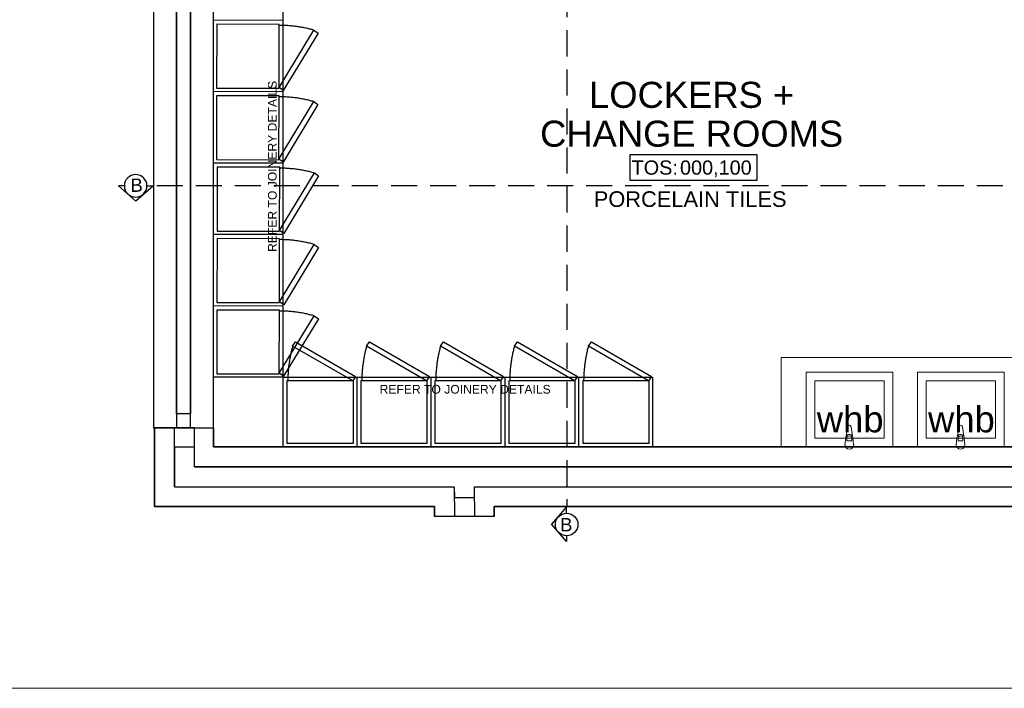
# Model space of a CAD drawing. Header units: millimetres. Extents: x -115474967 to 444143, y -74377 to 241828222.
# Tile 315 of 590: x -146048 to -140375, y 264927 to 268778. Entities that reach past the tile are written whole.
import ezdxf
from ezdxf.enums import TextEntityAlignment as Align

# ---------------------------------------------------------------- set-up
doc = ezdxf.new("R2010")
doc.units = ezdxf.units.MM
doc.header["$MEASUREMENT"] = 0
doc.linetypes.add('2DASHED', pattern=[0.75, 0.5, -0.25])
doc.linetypes.add('Dashed', pattern=[280, 140, -140])
for name, color, linetype in [('00-1 FloorFinish', 1, 'Continuous'), ('00-1 FloorLevel', 7, 'Continuous'), ('00-2 Roof Lines', 8, 'Dashed'), ('00-2 Walls', 4, 'Continuous'), ('00-2 Windows', 1, 'Continuous'), ('CEIL-PLAN', 7, 'Continuous'), ('DIMS-50', 9, 'Continuous'), ('JOIN-SEC.18', 9, 'Continuous'), ('TEXT-20', 2, 'Continuous'), ('TEXT-50', 2, 'Continuous'), ('TEXT-REFN', 5, 'Continuous')]:
    doc.layers.add(name, color=color, linetype=linetype)
for name, color, linetype, lineweight in [('00-1 Labels', 4, 'Continuous', 35), ('A_WALL LOAD_Pen_No__3', 7, 'Continuous', 15), ('A_WALL LOAD_Pen_No__6', 7, 'Continuous', 5)]:
    doc.layers.add(name, color=color, linetype=linetype, lineweight=lineweight)
doc.layers.add('0_cons_01', color=40, linetype='Continuous', lineweight=0, plot=False)
doc.styles.add('ARIAL', font='arial.ttf')
doc.styles.add('TEXT-20', font='arial.ttf', dxfattribs={"height": 40})
doc.styles.add('TEXT-50', font='arial.ttf', dxfattribs={"height": 100})

# ---------------------------------------------------------------- blocks, each defined once
blk = doc.blocks.new('Room Tags')
at = {"layer": '00-1 FloorLevel', "color": 2}
blk.add_lwpolyline([(-571.3, -75.7), (646.5, -75.7), (646.5, -324.7), (-571.3, -324.7)], close=True, dxfattribs=at)
at = {"layer": '00-1 FloorFinish', "style": 'ARIAL'}
blk.add_attdef('F-FINISH', text='', height=150, dxfattribs=at).set_placement((5.1, -578), align=Align.CENTER)
at = {"layer": '00-1 FloorLevel', "style": 'ARIAL'}
blk.add_text('TOS:', height=136.36, dxfattribs=at).set_placement((-557.4, -200.2), align=Align.MIDDLE_LEFT)
blk.add_attdef('000,000', text='', height=136.4, dxfattribs=at).set_placement((606.9, -200.2), align=Align.MIDDLE_RIGHT)
at = {"layer": '00-1 Labels', "style": 'ARIAL'}
for tag, p in [('ROOM1?', (19, 746.2)), ('ROOM2?', (19, 373.1)), ('ROOM3?', (19, 0))]:
    blk.add_attdef(tag, text='', height=250, dxfattribs=at).set_placement(p, align=Align.CENTER)
blk = doc.blocks.new('A$C69671385')
at = {"layer": 'DIMS-50', "color": 3}
for p, q in [((0, 169), (262, 397)), ((524, 169), (262, 397)), ((88, 169), (0, 169)), ((426, 169), (524, 169))]:
    blk.add_line(p, q, dxfattribs=at)
at = {"layer": 'TEXT-REFN'}
blk.add_circle((257, 169), 169, dxfattribs=at)
blk = doc.blocks.new('12')
for p, q in [((-139595.5, 264789.6), (-141661.4, 264789.6)), ((-141661.4, 264789.6), (-141661.4, 264274.6)), ((-141516.4, 264704.6), (-141516.6, 264274.6)), ((-141016.9, 264704.6), (-141516.4, 264704.6)), ((-141017.1, 264274.6), (-141016.9, 264704.6)), ((-140875.4, 264704.6), (-140875.6, 264274.6)), ((-140375.8, 264704.6), (-140875.4, 264704.6)), ((-140376, 264274.6), (-140375.8, 264704.6)), ((-141466.5, 264654.6), (-141466.6, 264324.6)), ((-141066.9, 264654.6), (-141466.5, 264654.6)), ((-141066.9, 264654.6), (-141466.5, 264654.6)), ((-141067, 264324.6), (-141066.9, 264654.6)), ((-140825.4, 264654.6), (-140825.5, 264324.6)), ((-140425.8, 264654.6), (-140825.4, 264654.6)), ((-140425.8, 264654.6), (-140825.4, 264654.6)), ((-140426, 264324.6), (-140425.8, 264654.6)), ((-141278.8, 264389), (-141285.5, 264336.1)), ((-141250, 264336.1), (-141256.6, 264389)), ((-140637.7, 264389), (-140644.4, 264336.1)), ((-140608.9, 264336.1), (-140615.5, 264389)), ((-141466.6, 264324.6), (-141067, 264324.6)), ((-141288.7, 264326.6), (-141292.8, 264284.6)), ((-141281.3, 264309.5), (-141281.3, 264324.4)), ((-141254.1, 264309.5), (-141281.3, 264309.5)), ((-141254.1, 264324.4), (-141254.1, 264309.5)), ((-141242.8, 264284.6), (-141246.7, 264326.6)), ((-140825.5, 264324.6), (-140426, 264324.6)), ((-140647.7, 264326.6), (-140651.7, 264284.6)), ((-140640.3, 264309.5), (-140640.3, 264324.4)), ((-140613.1, 264309.5), (-140640.3, 264309.5)), ((-140613.1, 264324.4), (-140613.1, 264309.5)), ((-140601.7, 264284.6), (-140605.7, 264326.6)), ((-141516.6, 264274.6), (-141017.1, 264274.6)), ((-140875.6, 264274.6), (-140376, 264274.6))]:
    blk.add_line(p, q)
for centre, radius, start, end in [((-141267.7, 264387.6), 11.2, 7.1141, 172.8363), ((-140626.6, 264387.6), 11.2, 7.1141, 172.8363), ((-141267.7, 264324.7), 21.1, 147.2042, 174.8056), ((-141267.7, 264324.7), 21.1, 32.7462, 147.2042), ((-141267.7, 264324.4), 13.6, 359.9752, 179.9752), ((-141267.7, 264324.7), 21.1, 5.1448, 32.7462), ((-140626.7, 264324.7), 21.1, 147.2042, 174.8056), ((-140626.7, 264324.7), 21.1, 32.7462, 147.2042), ((-140626.7, 264324.4), 13.6, 359.9752, 179.9752), ((-140626.7, 264324.7), 21.1, 5.1448, 32.7462), ((-141267.6, 264286.4), 25, 179.9752, 359.9752), ((-140626.5, 264286.4), 25, 179.9752, 359.9752)]:
    blk.add_arc(centre, radius, start, end)
at = {"layer": '00-2 Roof Lines', "linetype": 'Continuous'}
for p, q in [((-144531.3, 266730.8), (-144932, 266731.6)), ((-144531.3, 266319.4), (-144932, 266320.2)), ((-144531.3, 265908.1), (-144932, 265908.8)), ((-144530.4, 265496.7), (-144932, 265497.4)), ((-144531.2, 265085.3), (-144932, 265086)), ((-144531.3, 264674.6), (-144932, 264674.6)), ((-144531.3, 264674.6), (-144531.3, 264274.6)), ((-144105.3, 264674.6), (-144105.3, 264274.6)), ((-143679.2, 264674.6), (-143679.2, 264274.6)), ((-143253.2, 264674.6), (-143253.2, 264274.6)), ((-142827.2, 264674.6), (-142827.2, 264274.6))]:
    blk.add_line(p, q, dxfattribs=at)
at = {"layer": '00-2 Walls'}
for p, q in [((-145156.3, 264384.3), (-145271.3, 264384.2)), ((-145156.3, 264384.3), (-145271.3, 264384.2)), ((-145271.3, 264384.2), (-145156.3, 264384.3)), ((-145270.7, 263929.6), (-145271.3, 264384.2)), ((-145041.3, 264384.5), (-145156.3, 264384.3)), ((-145041.3, 264384.5), (-145156.3, 264384.3)), ((-145155.8, 264044.6), (-145156.3, 264384.3)), ((-145041, 264159.6), (-145041.3, 264384.5)), ((-145041, 264384.2), (-144932, 264384.1)), ((-144932, 264384.1), (-144932, 264274.6)), ((-145156.1, 264274.2), (-145156.3, 264044.6)), ((-145156.1, 264274.2), (-145041.1, 264274.3)), ((-145041, 264159.6), (-145041, 264271.9)), ((-144932, 264274.6), (-139593.4, 264274.6)), ((-145041, 264159.6), (-139593.4, 264159.6)), ((-139593.4, 264159.6), (-145041, 264159.6)), ((-145156.3, 264044.6), (-143543.6, 264044.6)), ((-145155.8, 264044.6), (-143543.6, 264044.6)), ((-143543.6, 264044.6), (-143543.2, 263873.1)), ((-143543.6, 264044.6), (-143543.2, 263983.1)), ((-143428.6, 264044.6), (-143428.2, 263873.3)), ((-143428.6, 264044.6), (-139593.4, 264044.6)), ((-143428.2, 263983.1), (-143428.2, 264044.6)), ((-143428.2, 264044.6), (-139593.4, 264044.6)), ((-143543.2, 263983.1), (-143428.4, 263983.3)), ((-143658.2, 263929.6), (-145270.7, 263929.6)), ((-143658.2, 263872.8), (-143658.2, 263929.6)), ((-139593.4, 263929.6), (-143313.3, 263929.6)), ((-143313.3, 263929.6), (-143313.3, 263873.6)), ((-143428.2, 263873.3), (-143658.2, 263872.8)), ((-143543.2, 263873.1), (-143658.2, 263872.8)), ((-143543.2, 263873.1), (-143658.2, 263872.8)), ((-143428.2, 263873.3), (-143543.2, 263873.1)), ((-143428.2, 263873.3), (-143543.2, 263873.1)), ((-143313.2, 263873.6), (-143428.2, 263873.3)), ((-143313.2, 263873.6), (-143428.2, 263873.3)), ((-143313.3, 263873.6), (-143428.2, 263873.3))]:
    blk.add_line(p, q, dxfattribs=at)
for points in [[(-139593.4, 264274.6), (-144932, 264274.6), (-144932, 267543), (-141380.9, 267543)], [(-145271.3, 264384.2), (-145270.7, 263929.6)], [(-144932, 264274.6), (-144932, 264384.1)], [(-143313.3, 263929.6), (-138035.1, 263929.6), (-138035.1, 264149.6)], [(-145270.7, 263929.6), (-143658.3, 263929.6)], [(-143658.3, 263929.6), (-143658.2, 263872.8)], [(-143313.2, 263873.6), (-143313.3, 263929.6)]]:
    blk.add_lwpolyline(points, dxfattribs=at)
at = {"layer": '00-2 Windows'}
for points in [[(-145277, 267184.2), (-145277, 264384.2), (-144932, 264384.1), (-144932, 267184.1)], [(-145144.4, 264464.2), (-145144.5, 267104.2), (-145144.5, 267104.2), (-145144.4, 264464.2)], [(-145064.5, 267104.2), (-145064.4, 264464.2), (-145064.4, 264464.2), (-145064.5, 267104.2)], [(-145144.4, 264464.2), (-145144.5, 264384.2), (-145064.5, 264384.2), (-145064.4, 264464.2)]]:
    blk.add_lwpolyline(points, close=True, dxfattribs=at)
at = {"layer": 'A_WALL LOAD_Pen_No__3', "color": 30, "linetype": 'Continuous', "lineweight": 15}
blk.add_line((-143428.2, 263873.3), (-143658.2, 263872.8), dxfattribs=at)
at = {"layer": 'A_WALL LOAD_Pen_No__6', "color": 7, "linetype": 'Continuous', "lineweight": 5}
blk.add_line((-143313.2, 263873.6), (-143428.2, 263873.3), dxfattribs=at)
at = {"layer": 'CEIL-PLAN', "color": 6, "linetype": '2DASHED', "ltscale": 300}
for points in [[(-142896.2, 270498.3), (-142896.3, 263929.6)], [(-139483.4, 265777.6), (-145277, 265777.6)]]:
    blk.add_lwpolyline(points, dxfattribs=at)
at = {"layer": 'JOIN-SEC.18', "color": 8, "linetype": 'Dashed', "ltscale": 150}
blk.add_lwpolyline([(-141380.9, 267543), (-141380.9, 267143), (-144531.3, 267143), (-144531.3, 264674.6), (-142401.1, 264674.6), (-142401.1, 264274.7)], dxfattribs=at)
for points in [[(-144552.8, 266707.2), (-144912.8, 266707.9), (-144913.4, 266340.1), (-144553.4, 266339.5)], [(-144528.9, 266326.2), (-144553.5, 266343.4), (-144353, 266674.4), (-144328.4, 266657.1)], [(-144553.5, 266295.8), (-144913.5, 266296.5), (-144914.2, 265928.8), (-144554.2, 265928.1)], [(-144529.7, 265914.8), (-144554.2, 265932.1), (-144353.7, 266263), (-144329.2, 266245.7)], [(-144549.7, 265884.4), (-144909.7, 265885.1), (-144910.4, 265517.4), (-144550.4, 265516.7)], [(-144525.9, 265503.4), (-144550.5, 265520.7), (-144350, 265851.6), (-144325.4, 265834.3)], [(-144550.5, 265473.1), (-144910.5, 265473.7), (-144911.2, 265106), (-144551.2, 265105.3)], [(-144526.7, 265092), (-144551.2, 265109.3), (-144350.7, 265440.2), (-144326.1, 265422.9)], [(-144551.2, 265061.7), (-144911.2, 265062.3), (-144911.9, 264694.6), (-144551.9, 264693.9)], [(-144527.4, 264680.6), (-144552, 264697.9), (-144351.5, 265028.8), (-144326.9, 265011.5)], [(-144112, 264679.2), (-144129.2, 264654.5), (-144475.2, 264854.5), (-144457.9, 264879.1)], [(-143686, 264679.2), (-143703.2, 264654.5), (-144049.1, 264854.5), (-144031.9, 264879.1)], [(-143259.9, 264679.2), (-143277.2, 264654.5), (-143623.1, 264854.5), (-143605.9, 264879.1)], [(-142833.9, 264679.2), (-142851.1, 264654.5), (-143197.1, 264854.5), (-143179.8, 264879.1)], [(-142407.9, 264679.2), (-142425.1, 264654.5), (-142771, 264854.5), (-142753.8, 264879.1)], [(-144507.7, 264654.6), (-144507.7, 264294.6), (-144125.3, 264294.6), (-144125.3, 264654.6)], [(-144081.6, 264654.6), (-144081.6, 264294.6), (-143699.2, 264294.6), (-143699.2, 264654.6)], [(-143655.6, 264654.6), (-143655.6, 264294.6), (-143273.2, 264294.6), (-143273.2, 264654.6)], [(-143229.6, 264654.6), (-143229.6, 264294.6), (-142847.2, 264294.6), (-142847.2, 264654.6)], [(-142803.5, 264654.6), (-142803.5, 264294.6), (-142421.1, 264294.6), (-142421.1, 264654.6)]]:
    blk.add_lwpolyline(points, close=True, dxfattribs=at)
for centre, start, end in [((-144554.2, 265962.1), 74.2006, 89.8947), ((-144555, 265550.7), 74.2006, 89.8947), ((-144551.2, 265139.3), 74.2006, 89.8947), ((-144551.9, 264727.9), 74.2006, 89.8947), ((-144552.7, 264316.6), 74.2006, 89.8947), ((-143762.6, 264654.5), 164.3059, 180), ((-143336.5, 264654.5), 164.3059, 180), ((-142910.5, 264654.5), 164.3059, 180), ((-142484.5, 264654.5), 164.3059, 180), ((-142058.4, 264654.5), 164.3059, 180)]:
    blk.add_arc(centre, 740, start, end, dxfattribs=at)
ref = blk.add_blockref('Room Tags', (-142187.7, 266003), dxfattribs=dict(xscale=0.6000000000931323, yscale=0.6000000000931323, zscale=0.6000000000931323))
ref.add_attrib('ROOM2?', 'LOCKERS +', dxfattribs={"layer": '00-1 Labels', "height": 150, "style": 'ARIAL'}).set_placement((-142176.3, 266226.8), align=Align.CENTER)
ref.add_attrib('ROOM3?', 'CHANGE ROOMS', dxfattribs={"layer": '00-1 Labels', "height": 150, "style": 'ARIAL'}).set_placement((-142176.3, 266003), align=Align.CENTER)
ref.add_attrib('000,000', '000,100', dxfattribs={"layer": '00-1 FloorLevel', "height": 81.82, "style": 'ARIAL'}).set_placement((-141830.2, 265882.9), align=Align.MIDDLE_RIGHT)
ref.add_attrib('F-FINISH', 'PORCELAIN TILES', dxfattribs={"layer": '00-1 FloorFinish', "height": 90, "style": 'ARIAL'}).set_placement((-142184.7, 265656.2), align=Align.CENTER)
at = {"layer": 'DIMS-50', "color": 3, "yscale": 0.3839999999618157, "zscale": 0.3839999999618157}
for p, xscale, rotation in [((-145478.3, 265842.4), -0.3839999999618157, 179.9999999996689), ((-142831.5, 263728.3), 0.3839999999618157, 90.0000000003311)]:
    blk.add_blockref('A$C69671385', p, dxfattribs=dict(at, xscale=xscale, rotation=rotation))
at = {"layer": 'TEXT-20', "color": 7, "linetype": 'Continuous', "insert": (-144566.5, 265396.9), "char_height": 50, "width": 1594.687, "attachment_point": 7, "rotation": 90, "style": 'TEXT-20'}
blk.add_mtext('{\\C0;REFER TO JOINERY DETAILS}', dxfattribs=at)
at = {"layer": 'TEXT-20', "color": 7, "linetype": 'Continuous', "insert": (-143974.1, 264580.1), "char_height": 50, "width": 1594.687, "attachment_point": 7, "style": 'TEXT-20'}
blk.add_mtext('{\\C0;REFER TO JOINERY DETAILS}', dxfattribs=at)
at = {"layer": 'TEXT-50', "linetype": 'Continuous', "lineweight": 0, "char_height": 150, "width": 313.383, "attachment_point": 9, "line_spacing_factor": 0.938532, "style": 'TEXT-50'}
for insert in [(-141141.8, 264355.7), (-140500.7, 264355.7)]:
    blk.add_mtext('\\pxql;whb', dxfattribs=dict(at, insert=insert))
at = {"layer": 'TEXT-REFN', "color": 2, "linetype": 'Continuous', "style": 'TEXT-20'}
for p in [(-145410.2, 265742.9), (-142934.3, 263787.3)]:
    blk.add_text('B', height=76.8, dxfattribs=at).set_placement(p)

msp = doc.modelspace()

# ---------------------------------------------------------------- linework, layer by layer
at = {"layer": '0_cons_01'}
msp.add_lwpolyline([(-167115.04234, 264926.66198), (-136580.57491, 264926.66198), (-136580.57491, 282473.47509), (-167115.04234, 282473.47509)], close=True, dxfattribs=at)

# ---------------------------------------------------------------- block references
msp.add_blockref('12', (0, 2043.33957), dxfattribs=at)

doc.saveas('drawing.dxf')
